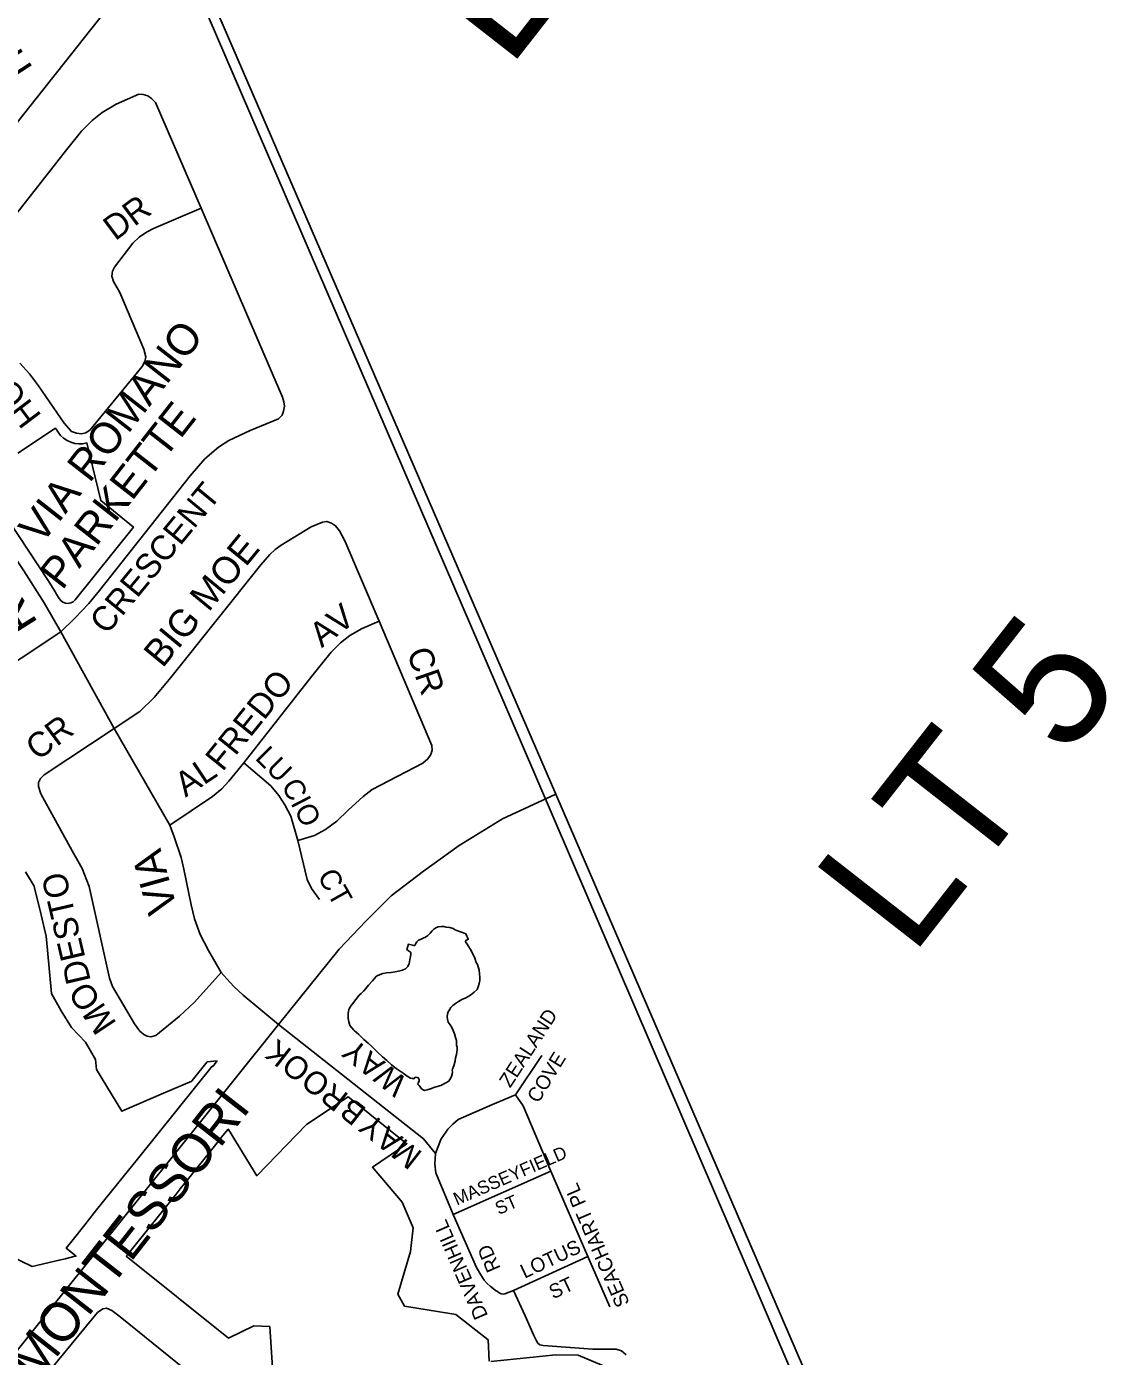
# Model space of a CAD drawing. Extents: x 586326 to 623965, y 4819854 to 4857850.
# Drawn here: x 607825 to 608659, y 4847722 to 4848747 of the extents above; entities that cross this region are included whole.
import ezdxf

# ---------------------------------------------------------------- set-up
doc = ezdxf.new("R2010")
doc.units = 0
for name, color, linetype in [('Lots_Concessions', 7, 'Continuous'), ('Major Rds and Hwys', 7, 'Continuous'), ('Minor Rd Lbls', 7, 'Continuous'), ('Minor Rds', 7, 'Continuous'), ('Municipal Bdry', 7, 'Continuous'), ('Park Lbls', 7, 'Continuous'), ('Park Outlines', 7, 'Continuous'), ('Private Rd Lbls', 7, 'Continuous'), ('Private Rds', 7, 'Continuous'), ('Proposed Secondary Rds', 7, 'Continuous'), ('School Syms_Lbls', 7, 'Continuous'), ('Secondary Rds Lbls', 7, 'Continuous'), ('SWM Ponds', 7, 'Continuous')]:
    doc.layers.add(name, color=color, linetype=linetype)

msp = doc.modelspace()

# ---------------------------------------------------------------- linework, layer by layer
at = {"layer": 'Lots_Concessions'}
msp.add_line((607646.7, 4848457.6), (607890.3, 4848764.4), dxfattribs=at)
at = {"layer": 'Major Rds and Hwys'}
for points in [[(608233.1, 4848155.1), (607972.5, 4848757.2), (607929.7, 4848856.1)], [(608461.1, 4847626.9), (608448.4, 4847656.2), (608233.1, 4848155.1)]]:
    msp.add_lwpolyline(points, dxfattribs=at)
at = {"layer": 'Minor Rds'}
for points in [[(607959.6, 4848606.8), (607924.3, 4848688.3), (607921.4, 4848691.4), (607918.4, 4848693.5), (607914.8, 4848694.5), (607911.6, 4848694.8), (607894, 4848687.1), (607883.2, 4848680.7), (607875.5, 4848674.6), (607867.4, 4848666.3), (607855.8, 4848651.9), (607762.5, 4848533.2)], [(607819.7, 4848487.3), (607827.3, 4848479.1), (607834.3, 4848469.9), (607854, 4848441.1), (607859.5, 4848434.8), (607863.5, 4848433.5), (607867.3, 4848433), (607870.7, 4848433.8), (607873.9, 4848436), (607914, 4848484.9), (607916.1, 4848488.7), (607916.8, 4848492.3), (607915.4, 4848498.3), (607896.9, 4848541.8), (607892.1, 4848550.3), (607890.8, 4848554.6), (607891.2, 4848558.3), (607892.8, 4848561.5), (607906.9, 4848579.8), (607911.9, 4848584.5), (607917.5, 4848588.3), (607922.9, 4848591.3), (607959.6, 4848606.8)], [(607851.3, 4848280.2), (607862.2, 4848290.8), (607873, 4848302.2), (607881.2, 4848312.1), (607951.2, 4848400.6), (607962.4, 4848413.6), (607973, 4848422.7), (607980.9, 4848427.9), (607997.3, 4848435.5), (608019.3, 4848444.6), (608021.9, 4848447.4), (608023, 4848450.4), (608023.8, 4848454.2), (608023.2, 4848457.7), (608022.3, 4848461.2), (607959.6, 4848606.8)], [(607892.5, 4848205.6), (607912.4, 4848218.9), (607923.4, 4848229.6), (607936.3, 4848245.1), (608005.5, 4848331.9), (608012.5, 4848339.9), (608016.6, 4848343.8), (608021.3, 4848347.2), (608044.5, 4848361.2), (608053.1, 4848364.8), (608056.4, 4848365.4), (608060, 4848364.1), (608063.2, 4848362), (608066.2, 4848358.2), (608070.2, 4848350.3), (608096.7, 4848288.6)], [(607992.4, 4848179.3), (608044.8, 4848246.1), (608059.8, 4848264.5), (608067.1, 4848271.8), (608074.1, 4848277.3), (608083.6, 4848282.9), (608096.7, 4848288.6)], [(608096.7, 4848288.6), (608137.4, 4848192.7), (608137.7, 4848189.1), (608136.7, 4848185.7), (608134.4, 4848182.3), (608130.4, 4848178.9), (608091.3, 4848158.6), (608084.4, 4848153.3), (608073, 4848142.7), (608064.1, 4848134.2), (608055.3, 4848127.9), (608046.9, 4848123.3), (608034.2, 4848119.3)], [(607656.8, 4848196.1), (607704, 4848198.3), (607718.8, 4848200.2), (607728.8, 4848203), (607737.6, 4848206.6), (607745.2, 4848209.8), (607759.3, 4848219.3), (607851.3, 4848280.2)], [(607975.1, 4848017.5), (607954.4, 4847994.6), (607942.9, 4847983.8), (607924.5, 4847969.1), (607920.8, 4847968.1), (607918, 4847968.5), (607915.3, 4847969.9), (607912.2, 4847972.4), (607908.2, 4847978.1), (607891.3, 4848006.7), (607888.8, 4848013.3), (607873.2, 4848084), (607867.9, 4848097.7), (607860, 4848111.4), (607836, 4848155.3), (607834.2, 4848161.1), (607834.3, 4848164.1), (607835.6, 4848167.1), (607838.5, 4848170.1), (607892.5, 4848205.6)], [(607935.4, 4848131.3), (607968.4, 4848153.4), (607975.4, 4848159.3), (607980.9, 4848165), (607992.4, 4848179.3)], [(607992.4, 4848179.3), (608013.2, 4848161.6), (608019.4, 4848154), (608024.1, 4848146.9), (608028.8, 4848138), (608034.2, 4848119.3)], [(608034.2, 4848119.3), (608041.2, 4848089.3), (608044.7, 4848082.4), (608050.8, 4848073.8)], [(608140.3, 4847877.9), (608131.1, 4847889.4), (608019.2, 4847977.4)], [(607924.7, 4847618), (607967, 4847669.1), (607971.4, 4847674.5), (607973.5, 4847678.4), (607975, 4847683.1), (607974.1, 4847687.8), (607971.2, 4847691.9), (607965.5, 4847696.9), (607897.1, 4847752.2), (607890.7, 4847757), (607886.6, 4847758.8), (607883.7, 4847758.2), (607879.7, 4847755.5), (607874.7, 4847749.5)], [(607874.7, 4847749.5), (607843.9, 4847712), (607841.4, 4847706.8), (607841.5, 4847704.6), (607842.9, 4847702.2), (607845.9, 4847699), (607853.2, 4847692.5), (607868.7, 4847679.6), (607872.8, 4847675.4), (607882.2, 4847663.2), (607887, 4847655.4), (607892.5, 4847648.8), (607898.6, 4847641.9), (607907.8, 4847632.6), (607915, 4847626.1), (607924.7, 4847618)]]:
    msp.add_lwpolyline(points, dxfattribs=at)
at = {"layer": 'Municipal Bdry'}
for p, q in [((608206.4, 4848194.3), (607936.2, 4848822.2)), ((608380.4, 4847789.7), (608206.4, 4848194.3)), ((608380.4, 4847789.7), (608475.8, 4847568))]:
    msp.add_line(p, q, dxfattribs=at)
at = {"layer": 'Park Outlines'}
for points in [[(607789.3, 4848398.9), (607841.2, 4848320.5), (607845.5, 4848313.7), (607849.6, 4848306.8), (607850, 4848306), (607850, 4848306), (607851.3, 4848304.3), (607853, 4848303.1), (607854.9, 4848302.3), (607857, 4848302.2), (607859, 4848302.6), (607860.9, 4848303.5), (607862.4, 4848305), (607907.4, 4848361), (607882.1, 4848381.4), (607871.5, 4848425.9), (607868.4, 4848425.3), (607865.2, 4848425.2), (607862.1, 4848425.5), (607859, 4848426.4), (607856.2, 4848427.7), (607853.5, 4848429.5), (607851.2, 4848431.6), (607849.3, 4848434.1), (607847.2, 4848437.2), (607818.2, 4848418.1)], [(607801, 4847804.5), (607829.4, 4847791), (607850.1, 4847795.8), (607854.9, 4847796.9), (607855.4, 4847797), (607855.8, 4847797.1), (607861.5, 4847798.5), (607863.2, 4847798.8), (607862, 4847799.8), (607857.9, 4847803.2), (607855.4, 4847805.1), (607860.8, 4847811.7), (607869.9, 4847823.1), (607879, 4847834.5), (607900.5, 4847861.3), (607903.8, 4847865.4), (607907.1, 4847869.5), (607910.4, 4847873.6), (607955.4, 4847929.6), (607968.1, 4847945.4), (607968.5, 4847945.1), (607971.9, 4847949.4), (607964.2, 4847948.6), (607952.6, 4847934.2), (607952.3, 4847933.8), (607930.6, 4847924.5), (607898.5, 4847910.6), (607879, 4847942.9), (607878.2, 4847950.6), (607870.5, 4847963.8), (607859.7, 4847975.2), (607851.6, 4847988.1), (607844.1, 4848001.4), (607842.6, 4848018), (607841.2, 4848034.7), (607840.2, 4848045.5), (607838.9, 4848050.9), (607835.2, 4848066.3), (607831.4, 4848081.7), (607830.9, 4848084.1), (607824.2, 4848095.1)], [(608181.7, 4847718), (608180.8, 4847734.4), (608156, 4847754), (608151.2, 4847754.7), (608116.2, 4847760.4), (608111.3, 4847769.5), (608121, 4847802.4), (608122.9, 4847820.6), (608114.4, 4847840.6), (608091.6, 4847867.4), (608118.2, 4847885.5), (608113.3, 4847889.4), (608077.9, 4847917.8), (608073, 4847921.7), (608040.7, 4847900.4), (608002.4, 4847860.9), (607980.6, 4847896.6), (607980.4, 4847896.9), (607976.4, 4847891.9), (607969.8, 4847883.6), (607950.1, 4847859.1), (607946.8, 4847855), (607943.5, 4847850.8), (607940.2, 4847846.7), (607905.5, 4847803.5), (607902.4, 4847799.7), (607901.8, 4847798.9), (607980.6, 4847735.6), (608000.3, 4847745.1), (608012.4, 4847744.6), (608016.6, 4847681)], [(608280.1, 4847709.9), (608250.2, 4847722.4), (608232.9, 4847722.7), (608182.8, 4847717.7)]]:
    msp.add_lwpolyline(points, dxfattribs=at)
at = {"layer": 'Private Rds'}
for points in [[(608222.3, 4847953.6), (608202, 4847923.2)], [(608202, 4847923.2), (608184.1, 4847915.9), (608157.8, 4847904.2), (608153.5, 4847900.7), (608149.8, 4847896.8), (608144.4, 4847888.8), (608140.3, 4847877.9)], [(608229.2, 4847864.3), (608207.8, 4847914.9), (608202, 4847923.2)], [(608153.9, 4847831.1), (608140.4, 4847863.1), (608139.6, 4847869.9), (608140.3, 4847877.9)], [(608229.2, 4847864.3), (608153.9, 4847831.1)], [(608257.6, 4847798.6), (608229.2, 4847864.3)], [(608200.3, 4847772.3), (608193.6, 4847769.8), (608192.3, 4847769.6), (608190.8, 4847769.8), (608189.2, 4847770.6), (608187.9, 4847771.5), (608186.5, 4847772.4), (608184.6, 4847774), (608182.4, 4847775.8), (608180, 4847777.9), (608177.8, 4847780.4), (608175.1, 4847784.4), (608171.9, 4847790.1), (608153.9, 4847831.1)], [(608257.6, 4847798.6), (608200.3, 4847772.3)], [(608274.6, 4847759.9), (608257.6, 4847798.6)], [(608287.1, 4847722.9), (608283.7, 4847725.8), (608279.4, 4847727.1), (608261.5, 4847727.2), (608223.1, 4847730), (608220.7, 4847730.6), (608219, 4847731.9), (608218.1, 4847733.5), (608216.1, 4847737.7), (608209.3, 4847752.8), (608200.3, 4847772.3)]]:
    msp.add_lwpolyline(points, dxfattribs=at)
at = {"layer": 'Proposed Secondary Rds'}
for points in [[(607708.3, 4848465.2), (607745.1, 4848434.5), (607755.1, 4848425.9), (607763.5, 4848416.7), (607771.7, 4848404.5), (607822.8, 4848327.2), (607838.6, 4848302.5), (607851.3, 4848280.2)], [(607851.3, 4848280.2), (607892.5, 4848205.6)], [(607892.5, 4848205.6), (607935.4, 4848131.3)], [(608019.2, 4847977.4), (608065.9, 4848035.5), (608086.4, 4848057.1), (608106.1, 4848076.7), (608131.1, 4848095.8), (608158.4, 4848115.6), (608191.9, 4848136), (608233.1, 4848155.1)], [(607935.4, 4848131.3), (607938.8, 4848122.1), (607944.1, 4848106.3), (607946.2, 4848097.3), (607951.9, 4848069.8), (607954.5, 4848058.9), (607958.7, 4848047), (607965.1, 4848034.6), (607975.1, 4848017.5)], [(607975.1, 4848017.5), (607979.4, 4848012.7), (607984.7, 4848006.9), (607991.9, 4848000), (608019.2, 4847977.4)], [(607783.4, 4847683.5), (607842.4, 4847757), (607870.7, 4847792.3), (607984.1, 4847933.6), (608019.2, 4847977.4)]]:
    msp.add_lwpolyline(points, dxfattribs=at)
at = {"layer": 'SWM Ponds'}
msp.add_lwpolyline([(608088.3, 4847963.1), (608090.9, 4847960.7), (608093.4, 4847958.2), (608095.4, 4847956.2), (608099.3, 4847952.6), (608102.7, 4847949.6), (608106.4, 4847946.5), (608109.9, 4847943.5), (608115.2, 4847939.9), (608118.3, 4847937.7), (608119.7, 4847936.9), (608121, 4847936.2), (608122.4, 4847935.8), (608123.3, 4847935.7), (608123.8, 4847935.8), (608123.9, 4847936.3), (608124.5, 4847936.7), (608125.2, 4847936.8), (608126, 4847936.7), (608126.9, 4847936.3), (608127.5, 4847935.6), (608127.7, 4847934.9), (608127.7, 4847934), (608127.4, 4847933.2), (608126.9, 4847932.6), (608126.7, 4847931.6), (608127.6, 4847930.5), (608128.3, 4847929.3), (608129.5, 4847927.8), (608130.6, 4847927), (608131.8, 4847926.6), (608133.8, 4847927), (608136.3, 4847927.9), (608139.6, 4847929.1), (608144.3, 4847930.5), (608148.3, 4847932.6), (608150.5, 4847933.7), (608151.4, 4847935.2), (608152.6, 4847937.3), (608153.1, 4847939.3), (608153.4, 4847940.9), (608153.1, 4847942.1), (608153.4, 4847943), (608154.4, 4847945.5), (608155.3, 4847949.4), (608155.7, 4847951.8), (608156.3, 4847954.4), (608156.9, 4847957.9), (608156.9, 4847960.1), (608156.4, 4847961.5), (608156.4, 4847963.5), (608156.3, 4847965.2), (608155.6, 4847967.4), (608154.8, 4847970.2), (608153.8, 4847972.8), (608152.7, 4847975.2), (608151.5, 4847977.2), (608150.1, 4847979.4), (608149.4, 4847981.5), (608149.3, 4847983.7), (608149.4, 4847985.4), (608150.1, 4847987.2), (608150.9, 4847988.9), (608152.1, 4847990.6), (608153.7, 4847992.1), (608155.7, 4847993.7), (608157.9, 4847995.2), (608160.5, 4847996.8), (608163.6, 4847998.1), (608167.1, 4848000.2), (608170, 4848002.4), (608172.3, 4848004.4), (608173.2, 4848006.6), (608173.9, 4848009), (608174.3, 4848011.3), (608174.5, 4848014), (608174.2, 4848016.6), (608173.8, 4848019.5), (608172.7, 4848023.8), (608171.6, 4848025.4), (608170.2, 4848029.4), (608167.2, 4848035.2), (608165.9, 4848037.4), (608164.6, 4848039.4), (608163.4, 4848041.2), (608163.7, 4848042.4), (608164.7, 4848042.8), (608165.5, 4848043.2), (608163.7, 4848047.3), (608161.1, 4848048.3), (608158, 4848049.4), (608155.3, 4848050.4), (608153.8, 4848051.5), (608151.3, 4848052.4), (608148.5, 4848052.5), (608146.7, 4848053), (608144.8, 4848053.1), (608142.3, 4848052.7), (608140.4, 4848052), (608138.9, 4848051), (608137.7, 4848049.6), (608136.2, 4848048), (608134.2, 4848046.2), (608132.6, 4848044.8), (608130.6, 4848044), (608129.1, 4848043.2), (608127.1, 4848042.4), (608125.8, 4848041.3), (608124.8, 4848039.7), (608124.2, 4848038.5), (608123.6, 4848038.3), (608119.3, 4848039.4), (608118, 4848035.2), (608119.4, 4848034.2), (608120.2, 4848033.8), (608120.6, 4848033.4), (608121.1, 4848033), (608121.2, 4848032.4), (608121.2, 4848031.5), (608120.9, 4848029.9), (608120.5, 4848027.4), (608119.9, 4848024.6), (608118.9, 4848022.2), (608117.1, 4848020.5), (608114.8, 4848019.4), (608112.7, 4848018.9), (608109.2, 4848018.2), (608106, 4848017.7), (608102.4, 4848017.3), (608099.7, 4848016.7), (608097.6, 4848016), (608096.6, 4848015.5), (608095.5, 4848015.2), (608094.2, 4848014.3), (608093.2, 4848012.9), (608091.6, 4848011.1), (608088.7, 4848007.7), (608086.6, 4848005.3), (608084.8, 4848003.3), (608083, 4848001.5), (608081.5, 4848000), (608078.9, 4847996.8), (608076.3, 4847993.5), (608074.7, 4847991.4), (608073.5, 4847989.1), (608073.2, 4847987.6), (608072.9, 4847986.2), (608072.8, 4847984.2), (608072.9, 4847982.1), (608073.3, 4847979.5), (608074.3, 4847976.6), (608075.6, 4847974.9), (608077.6, 4847972.9), (608081.2, 4847969.7), (608085.1, 4847966)], close=True, dxfattribs=at)

# ---------------------------------------------------------------- texts
at = {"layer": 'Lots_Concessions'}
for s, p in [('LT 6', (608196.6, 4848713.5)), ('LT 5', (608507.2, 4848028.9))]:
    msp.add_text(s, height=100, rotation=52, dxfattribs=at).set_placement(p)
at = {"layer": 'Minor Rd Lbls'}
for s, height, rotation, p in [('TRAIL', 21.85, 123.1447, (607833.1, 4848710.7)), ('DR', 19, 36.7694, (607893.3, 4848581.3)), ('HOY', 19, 127.1826, (607837.1, 4848446.9)), ('CRESCENT', 19, 50.5513, (607886.8, 4848277.3)), ('BIG MOE', 20.9, 50.5819, (607929.8, 4848251.7)), ('AV', 19, 37.6641, (608052.5, 4848267.5)), ('CR', 19, 289.2814, (608117.9, 4848264.5)), ('FREDO', 19, 51.1149, (607976.1, 4848171.9)), ('CR', 19, 36.7694, (607833.5, 4848180.4)), ('LU', 16, 314.5073, (608000.5, 4848182.5)), ('AL', 19, 33.8179, (607947.5, 4848152.3)), ('CIO', 16, 297.4139, (608021.1, 4848162)), ('DESTO', 19, 103.1383, (607874.6, 4848011.1)), ('CT', 16, 299.3616, (608048.8, 4848092)), ('MO', 19, 123.7947, (607894.8, 4847978.3))]:
    msp.add_text(s, height=height, rotation=rotation, dxfattribs=at).set_placement(p)
at = {"layer": 'Park Lbls'}
for s, p in [('VIA ROMANO', (607836.2, 4848346.6)), ('PARKETTE', (607852.4, 4848311.7))]:
    msp.add_text(s, height=23.99, rotation=52, dxfattribs=at).set_placement(p)
at = {"layer": 'Private Rd Lbls'}
for s, height, rotation, p in [('ZEALAND', 11, 56.951, (608197.8, 4847928.1)), ('K', 17.6, 141.9034, (608030.5, 4847957.2)), ('WAY', 17.55, 141.9034, (608119.7, 4847934.6)), ('O', 17.6, 141.9034, (608045.5, 4847945.5)), ('COVE', 11, 58.5884, (608219.5, 4847916.2)), ('O', 17.6, 141.9034, (608060.5, 4847933.7)), ('R', 17.6, 141.9034, (608074.2, 4847923)), ('B', 17.6, 141.9034, (608087.9, 4847912.2)), ('Y', 17.6, 141.9034, (608103, 4847900.4)), ('A', 17.6, 141.9034, (608116, 4847890.2)), ('M', 17.6, 141.9034, (608131, 4847878.4)), ('MASSEYFIELD', 10, 23.4659, (608156.7, 4847837.8)), ('SEACHART PL', 11, 113.4907, (608290.1, 4847762.5)), ('ST', 10, 23.4659, (608188.9, 4847830.5)), ('DAVENHILL', 11, 113.4907, (608180.9, 4847753)), ('RD', 11, 113.4907, (608190.6, 4847789.5)), ('LOTUS', 11, 25.0198, (608208.9, 4847781.4)), ('ST', 11, 25.0198, (608230.9, 4847765.5))]:
    msp.add_text(s, height=height, rotation=rotation, dxfattribs=at).set_placement(p)
at = {"layer": 'School Syms_Lbls'}
msp.add_text('KHALSA MONTESSORI       ', height=30, rotation=52, dxfattribs=at).set_placement((607728.2, 4847567))
at = {"layer": 'Secondary Rds Lbls'}
for s, height, rotation, p in [('ROMANO', 26.44, 122.224, (607834.2, 4848287.1)), ('VIA', 22.99, 105.6119, (607941.4, 4848066.4))]:
    msp.add_text(s, height=height, rotation=rotation, dxfattribs=at).set_placement(p)

doc.saveas('drawing.dxf')
